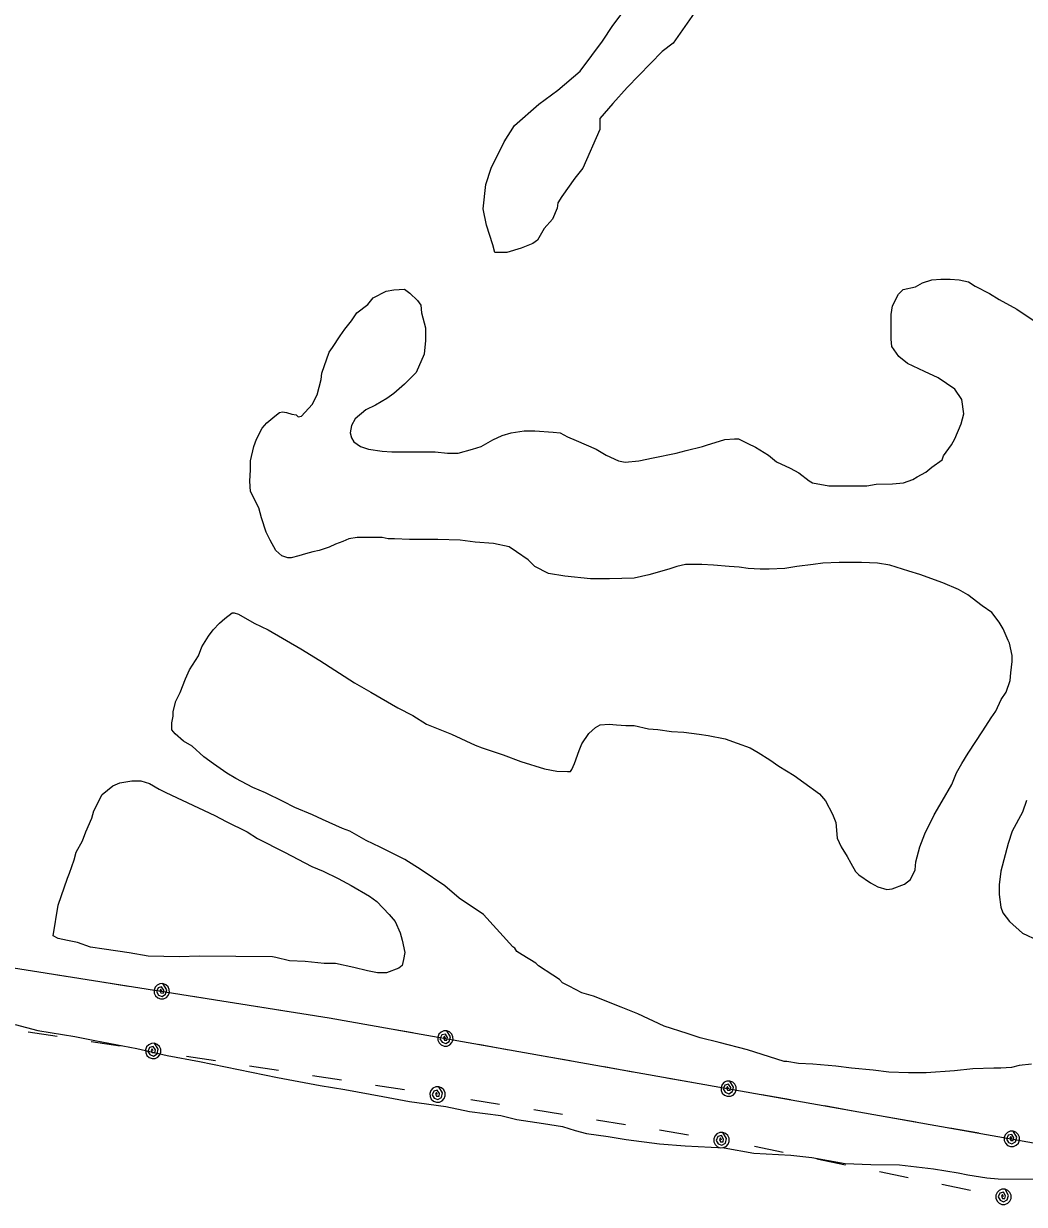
# Model space of a CAD drawing. Extents: x 3297735 to 3335592, y 670436 to 695807.
# Drawn here: x 3319167 to 3320330, y 679693 to 681064 of the extents above; entities that cross this region are included whole.
import ezdxf

# ---------------------------------------------------------------- set-up
doc = ezdxf.new("R2010")
doc.units = 0
doc.layers.add('V-SITE-VEGE', color=7, linetype='Continuous')
doc.layers.add('V-UTIL-LINE', color=7, linetype='Continuous')

msp = doc.modelspace()

# ---------------------------------------------------------------- linework, layer by layer
at = {"layer": 'V-SITE-VEGE'}
for p, q in [((3319157.6, 679902), (3319184.1, 679895.1)), ((3319184.1, 679895.1), (3319227.1, 679888.1)), ((3319227.1, 679888.1), (3319250.3, 679883.5)), ((3319250.3, 679883.5), (3319298.9, 679874.2)), ((3319298.9, 679874.2), (3319334.2, 679866.2)), ((3319334.2, 679866.2), (3319371.7, 679859.2)), ((3319371.7, 679859.2), (3319462.2, 679840.7)), ((3319462.2, 679840.7), (3319511.9, 679831.4)), ((3319511.9, 679831.4), (3319540.6, 679826.8)), ((3319540.6, 679826.8), (3319584.8, 679818.6)), ((3319584.8, 679818.6), (3319615.7, 679812.8)), ((3319615.7, 679812.8), (3319657.6, 679806.9)), ((3319657.6, 679806.9), (3319685.2, 679801.2)), ((3319685.2, 679801.2), (3319721.7, 679796.4)), ((3319721.7, 679796.4), (3319740.4, 679791.8)), ((3319740.4, 679791.8), (3319771.4, 679787.1)), ((3319771.4, 679787.1), (3319793.4, 679783.6)), ((3319793.4, 679783.6), (3319807.8, 679779.1)), ((3319807.8, 679779.1), (3319821, 679775.7)), ((3319821, 679775.7), (3319846.4, 679772.1)), ((3319846.4, 679772.1), (3319867.4, 679768.6)), ((3319867.4, 679768.6), (3319906, 679763.8)), ((3319906, 679763.8), (3319935.9, 679761.4)), ((3319935.9, 679761.4), (3319981.2, 679758.8)), ((3319981.2, 679758.8), (3320015.4, 679752.9)), ((3320015.4, 679752.9), (3320058.5, 679750.3)), ((3320058.5, 679750.3), (3320082.8, 679747.9)), ((3320082.8, 679747.9), (3320121.5, 679740.9)), ((3320121.5, 679740.9), (3320151.3, 679739.6)), ((3320151.3, 679739.6), (3320184.5, 679739.3)), ((3320184.5, 679739.3), (3320224.2, 679734.5)), ((3320224.2, 679734.5), (3320252.9, 679729.8)), ((3320252.9, 679729.8), (3320264, 679727.5)), ((3320264, 679727.5), (3320286.1, 679724)), ((3320286.1, 679724), (3320299.3, 679722.8)), ((3320299.3, 679722.8), (3320344.6, 679722.4))]:
    msp.add_line(p, q, dxfattribs=at)
for points in [[(3319946.2, 681076.3), (3319921.8, 681041.6), (3319909.2, 681032.1), (3319868.2, 680990.3), (3319851.7, 680971.4), (3319836.7, 680954.1), (3319836.7, 680941.4), (3319817, 680896.5), (3319807.6, 680884.7), (3319792.6, 680863.4), (3319787.9, 680856.3), (3319787.1, 680850), (3319781.6, 680837.4), (3319772.1, 680826.3), (3319764.3, 680812.9), (3319758.8, 680809), (3319745.4, 680803.5), (3319728.8, 680798.7), (3319714.6, 680798.7), (3319712.2, 680807.4), (3319705.1, 680830.2), (3319701.2, 680849.2), (3319704.3, 680877.5), (3319710.6, 680896.5), (3319725.6, 680927.2), (3319737.4, 680946.1), (3319765.8, 680970.6), (3319787.8, 680987.1), (3319813.8, 681009.2), (3319827.2, 681027.4), (3319839.8, 681043.9), (3319851.6, 681062.1), (3319870.6, 681087.3)], [(3320032.4, 680563.2), (3320041.8, 680555.3), (3320057.6, 680548.2), (3320067.9, 680542.7), (3320079.7, 680533.3), (3320083.6, 680530.9), (3320102.6, 680527.8), (3320146.7, 680527.8), (3320157.7, 680529.4), (3320176.6, 680530.1), (3320189.3, 680530.9), (3320200.3, 680534.9), (3320205, 680538), (3320215.3, 680543.6), (3320222.4, 680549.1), (3320234.2, 680557.8), (3320235.7, 680562.5), (3320245.2, 680575.1), (3320249.1, 680582.2), (3320256.2, 680599.6), (3320259.4, 680611.4), (3320257, 680627.9), (3320249.1, 680639.7), (3320229.4, 680653.1), (3320213.6, 680660.2), (3320193.9, 680669.7), (3320183.7, 680677.6), (3320175.8, 680689.4), (3320175, 680698), (3320175, 680726.4), (3320176.5, 680736.7), (3320183.6, 680750.1), (3320189.1, 680755.6), (3320203.3, 680758.8), (3320211.2, 680763.5), (3320222.3, 680766.6), (3320232.5, 680767.4), (3320243.5, 680767.4), (3320253.8, 680766.7), (3320264.8, 680764.3), (3320272.7, 680759.6), (3320289.3, 680750.9), (3320300.3, 680743.8), (3320320.8, 680732.8), (3320342.1, 680718.6)], [(3319583.9, 680467.6), (3319554.8, 680467.6), (3319545.3, 680466), (3319538.2, 680462.8), (3319529.5, 680459.7), (3319522.4, 680456.5), (3319510.6, 680452.6), (3319503.5, 680451), (3319494.9, 680448.6), (3319487, 680446.3), (3319478.3, 680443.9), (3319474.4, 680443.9), (3319467.3, 680446.3), (3319460.2, 680452.6), (3319453.9, 680464.4), (3319449.1, 680473.8), (3319443.6, 680490.4), (3319440.5, 680502.2), (3319431, 680521.1), (3319430.2, 680533), (3319431, 680546.3), (3319431, 680556.6), (3319434.9, 680573.2), (3319438, 680581.8), (3319444.3, 680594.4), (3319449.9, 680600.7), (3319459.3, 680608.6), (3319464.8, 680612.6), (3319468, 680613.4), (3319472.7, 680612.6), (3319479, 680611), (3319483.8, 680610.2), (3319486.1, 680607.9), (3319490.1, 680608.6), (3319502.7, 680622.1), (3319508.2, 680633.1), (3319512.9, 680651.2), (3319513.7, 680658.3), (3319522.3, 680682.8), (3319526.3, 680688.3), (3319534.9, 680701.7), (3319540.5, 680709.6), (3319548.3, 680719), (3319554.6, 680728.5), (3319567.2, 680738), (3319573.5, 680745.8), (3319588.5, 680753.7), (3319597.2, 680755.3), (3319609.8, 680756.1), (3319616.1, 680751.4), (3319624.8, 680742.7), (3319628.7, 680737.2), (3319629.5, 680728.5), (3319634.3, 680711.2), (3319634.3, 680696.2), (3319632.7, 680680.4), (3319623.2, 680659.2), (3319609.9, 680645.8), (3319597.2, 680634.7), (3319589.4, 680629.2), (3319576, 680621.3), (3319564.9, 680615.8), (3319552.3, 680605.5), (3319548.4, 680597.6), (3319546.8, 680589), (3319548.4, 680583.5), (3319550.8, 680578.7), (3319558.7, 680573.2), (3319568.1, 680570.1), (3319583.9, 680567.7), (3319594.9, 680566.9), (3319645.4, 680566.9), (3319659.6, 680565.4), (3319672.2, 680565.4), (3319688.7, 680570.1), (3319699, 680573.3), (3319712.4, 680581.2), (3319723.4, 680585.9), (3319733.6, 680589.1), (3319748.6, 680591.4), (3319761.2, 680591.4), (3319782.5, 680589.9), (3319790.4, 680589.1), (3319799.1, 680584.4), (3319809.3, 680580.4), (3319832.2, 680570.2), (3319844, 680563.1), (3319858.2, 680556.8), (3319866.1, 680555.2), (3319881.8, 680556.8), (3319898.4, 680560), (3319925.2, 680565.5), (3319937, 680568.7), (3319955.9, 680573.4), (3319960.6, 680575), (3319981.9, 680581.3), (3319993, 680582.1), (3319997.7, 680582.1), (3320008.7, 680576.6), (3320017.4, 680572.6), (3320032.4, 680563.2)], [(3319837.1, 680250.2), (3319847.3, 680251), (3319856, 680250.2), (3319867, 680249.4), (3319876.5, 680249.4), (3319893, 680245.5), (3319904.1, 680244.7), (3319919.8, 680242.3), (3319934, 680241.5), (3319952.1, 680239.2), (3319962.4, 680237.6), (3319982.1, 680233.7), (3319996.3, 680229), (3320011.3, 680223.4), (3320020.7, 680217.9), (3320034.1, 680209.3), (3320044.4, 680202.2), (3320062.5, 680191.2), (3320073.6, 680183.3), (3320091.7, 680169.9), (3320098.8, 680162), (3320106.7, 680146.2), (3320110.6, 680136.8), (3320112.2, 680118.7), (3320116.9, 680108.4), (3320124, 680097.4), (3320128, 680089.5), (3320133.5, 680080), (3320137.4, 680076.1), (3320150.9, 680066.7), (3320159.5, 680061.9), (3320169.8, 680058.8), (3320176.1, 680059.6), (3320190.3, 680065.1), (3320197.4, 680070.6), (3320202.9, 680081.7), (3320203.7, 680091.1), (3320208.4, 680108.5), (3320213.9, 680123.4), (3320224.9, 680145.5), (3320234.4, 680161.3), (3320245.4, 680181), (3320250.9, 680194.4), (3320257.2, 680205.4), (3320264.3, 680217.3), (3320281.6, 680243.3), (3320291.1, 680258.3), (3320296.6, 680266.1), (3320302.9, 680279.6), (3320308.4, 680288.2), (3320313.1, 680301.6), (3320313.9, 680310.3), (3320315.5, 680323.7), (3320315.5, 680330.8), (3320312.3, 680345), (3320310.7, 680348.1), (3320305.2, 680361.5), (3320300.5, 680369.4), (3320291.8, 680380.4), (3320280.8, 680388.3), (3320264.2, 680400.9), (3320253.2, 680407.2), (3320235, 680415.1), (3320208.2, 680424.5), (3320195.6, 680428.5), (3320173.5, 680435.6), (3320159.3, 680437.9), (3320140.4, 680438.7), (3320114.4, 680438.7), (3320095.5, 680437.9), (3320084.5, 680436.3), (3320065.5, 680433.9), (3320051.4, 680431.6), (3320033.2, 680430.8), (3320023, 680430.8), (3320008.8, 680431.5), (3319998.6, 680433.1), (3319986.7, 680433.9), (3319968.6, 680435.5), (3319955.2, 680436.2), (3319936.3, 680436.2), (3319926, 680433.9), (3319916.6, 680430.7), (3319893.7, 680424.4), (3319876.4, 680420.4), (3319848, 680419.6), (3319825.9, 680419.6), (3319796, 680422.8), (3319777.1, 680425.9), (3319761.3, 680433.8), (3319753.4, 680441.7), (3319740, 680451.1), (3319731.3, 680456.6), (3319713.2, 680460.6), (3319691.9, 680462.1), (3319674.6, 680464.5), (3319648.6, 680465.3), (3319615.5, 680465.2), (3319598.1, 680466), (3319591, 680466), (3319583.9, 680467.6)], [(3320337.8, 679856.3), (3320323.6, 679854.7), (3320314.9, 679852.3), (3320302.3, 679851.5), (3320294.4, 679851.5), (3320270, 679850.7), (3320248.7, 679848.4), (3320215.6, 679846), (3320195.1, 679846), (3320172.2, 679846.7), (3320154.1, 679849.1), (3320128.9, 679851.5), (3320110.8, 679853.8), (3320084, 679856.2), (3320067.4, 679856.9), (3320054, 679859.3), (3320050.8, 679859.3), (3320008.3, 679872.7), (3319975.2, 679881.3), (3319953.1, 679886.8), (3319938.1, 679891.6), (3319911.3, 679900.2), (3319880.6, 679914.4), (3319861.6, 679922.3), (3319829.3, 679934.9), (3319815.9, 679938.8), (3319800.9, 679946.7), (3319793.1, 679950.6), (3319789.9, 679954.6), (3319782, 679959.3), (3319765.5, 679970.3), (3319762.3, 679973.5), (3319746.5, 679982.9), (3319740.2, 679986.9), (3319737.9, 679990.8), (3319735.5, 679992.4), (3319701.6, 680029.9), (3319673.2, 680048.8), (3319656.6, 680063), (3319629, 680081.9), (3319610.1, 680093.7), (3319581.7, 680107.9), (3319565.2, 680115.7), (3319546.3, 680126.8), (3319537.6, 680129.9), (3319514.7, 680140.1), (3319502.9, 680145.6), (3319482.4, 680154.3), (3319469, 680161.1), (3319448.5, 680171.2), (3319433.5, 680177.5), (3319413.8, 680187.7), (3319403.5, 680194), (3319387.8, 680205), (3319376.7, 680212.9), (3319363.3, 680225.5), (3319353.1, 680231), (3319343.6, 680239.7), (3319339.7, 680244.4), (3319339.7, 680252.3), (3319341.2, 680260.2), (3319341.2, 680265.7), (3319344.4, 680277.5), (3319349.1, 680287.8), (3319355.4, 680303.5), (3319360.1, 680313.8), (3319370.4, 680330.3), (3319374.3, 680340.6), (3319382.2, 680353.2), (3319387.7, 680360.3), (3319394.8, 680368.2), (3319401.1, 680373.7), (3319409.8, 680380), (3319412.1, 680380), (3319416.9, 680378.5), (3319435, 680368.2), (3319451.6, 680360.3), (3319489.4, 680338.3), (3319511.5, 680324.9), (3319551.7, 680298.9), (3319570.6, 680287.9), (3319602.1, 680269.8), (3319619.5, 680261.1), (3319635.3, 680250.9), (3319664.4, 680239.1), (3319692, 680226.5), (3319699.9, 680223.3), (3319724.3, 680215.4), (3319744.8, 680207.6), (3319772.4, 680198.9), (3319786.6, 680196.5), (3319799.2, 680195.8), (3319802.4, 680195.8), (3319804, 680198.1), (3319807.1, 680205.2), (3319812.6, 680220.2), (3319815.8, 680228.1), (3319823.7, 680239.9), (3319831.5, 680247), (3319837.1, 680250.2)], [(3320332.1, 680162.1), (3320327.4, 680148.7), (3320315.6, 680126.6), (3320310.8, 680112.4), (3320302.2, 680080.1), (3320300.6, 680064.4), (3320300.6, 680053.3), (3320302.2, 680038.4), (3320304.6, 680032), (3320312.5, 680021.8), (3320327.4, 680008.4), (3320345.6, 679999.7)]]:
    msp.add_lwpolyline(points, dxfattribs=at)
msp.add_lwpolyline([(3319371.3, 679981.6), (3319348.5, 679980.8), (3319312.2, 679981.6), (3319290.1, 679985.5), (3319261, 679989.5), (3319245.2, 679991.8), (3319230.2, 679997.3), (3319218.4, 679999.7), (3319207.4, 680002), (3319201.9, 680005.2), (3319207.4, 680040.7), (3319218.4, 680072.2), (3319220.7, 680077.7), (3319226.2, 680093.5), (3319228.6, 680102.2), (3319235.7, 680115.6), (3319239.6, 680125.8), (3319246.7, 680141.6), (3319249.1, 680150.3), (3319258.5, 680169.2), (3319271.1, 680179.4), (3319279, 680182.6), (3319293.2, 680185), (3319303.4, 680185), (3319313.7, 680181.8), (3319324.7, 680175.5), (3319332.6, 680171.6), (3319389.4, 680144.8), (3319402.8, 680137.7), (3319427.2, 680125.9), (3319439.1, 680118), (3319470.6, 680102.3), (3319502.1, 680085.7), (3319515.5, 680080.2), (3319532.9, 680071.6), (3319547.9, 680063.7), (3319569.1, 680051.1), (3319577.8, 680044.8), (3319592, 680029.8), (3319599.1, 680021.9), (3319604.6, 680008.5), (3319607, 679999.9), (3319610.2, 679985.7), (3319608.6, 679977.8), (3319607, 679970.7), (3319603.1, 679967.6), (3319588.9, 679962), (3319578.6, 679962), (3319566.8, 679964.4), (3319551.1, 679968.3), (3319529.8, 679973), (3319516.4, 679973), (3319494.3, 679975.4), (3319476.2, 679976.2), (3319460.4, 679980.1), (3319456.5, 679980.9)], close=True, dxfattribs=at)
at = {"layer": 'V-UTIL-LINE'}
for points in [[(3313997.6, 681070.2), (3313985.8, 681066.7), (3315424.6, 680554.2), (3316249.4, 680430.9), (3316961.6, 680308.7), (3317894.4, 680167.7), (3319522.4, 679909.9), (3320340.1, 679764.9), (3321095.2, 679972.8), (3321849.5, 680186.2), (3322615.4, 680398.7), (3323844.7, 680736.6), (3324884.4, 681043.7), (3324983.1, 681823.6), (3325323.5, 683934), (3325477.1, 685095.5)], [(3319182.7, 679963.7), (3319216.3, 679958.4)], [(3319255.8, 679952.1), (3319289.3, 679946.8)], [(3319327.9, 679940.7), (3319326.6, 679943.3), (3319325.5, 679941.2), (3319326.7, 679938.8), (3319329.7, 679938.7), (3319330.4, 679942), (3319327.7, 679945.9), (3319323.6, 679944.7), (3319321.6, 679940.3), (3319324.1, 679936.4), (3319328.2, 679934.8), (3319332.4, 679937.3), (3319333.6, 679942.6), (3319329.3, 679949.6), (3319325.8, 679949.4), (3319322.6, 679948), (3319320.2, 679945.4), (3319319, 679942.1), (3319319.1, 679938.6), (3319320.6, 679935.4), (3319323.2, 679933), (3319326.5, 679931.8), (3319330, 679931.9), (3319333.2, 679933.4), (3319335.5, 679936), (3319336.8, 679939.3), (3319336.6, 679942.8), (3319335.2, 679946), (3319332.6, 679948.4), (3319329.3, 679949.6)], [(3319366.4, 679934.6), (3319400, 679929.3)], [(3319439.5, 679923), (3319473.1, 679917.7)], [(3319512.6, 679911.4), (3319522.4, 679909.9), (3319546.1, 679905.7)], [(3319585.5, 679898.7), (3319618.9, 679892.8)], [(3319172.7, 679893.7), (3319206.3, 679888.5)], [(3319657.3, 679886), (3319656.1, 679888.6), (3319655, 679886.6), (3319656.2, 679884.1), (3319659.1, 679883.9), (3319659.8, 679887.2), (3319657.3, 679891.1), (3319653.1, 679890.1), (3319651, 679885.7), (3319653.5, 679881.8), (3319657.6, 679880.1), (3319661.8, 679882.5), (3319663.1, 679887.8), (3319658.9, 679894.8), (3319655.4, 679894.8), (3319652.2, 679893.3), (3319649.8, 679890.8), (3319648.5, 679887.5), (3319648.6, 679884), (3319650, 679880.8), (3319652.5, 679878.4), (3319655.8, 679877.1), (3319659.3, 679877.2), (3319662.5, 679878.6), (3319664.9, 679881.1), (3319666.2, 679884.4), (3319666.1, 679887.9), (3319664.7, 679891.1), (3319662.2, 679893.6), (3319658.9, 679894.8)], [(3319245.9, 679882.5), (3319279.5, 679877.3)], [(3319318, 679871.4), (3319316.7, 679874), (3319315.6, 679872), (3319316.9, 679869.5), (3319319.8, 679869.4), (3319320.5, 679872.7), (3319317.8, 679876.6), (3319313.7, 679875.4), (3319311.7, 679871), (3319314.2, 679867.2), (3319318.4, 679865.5), (3319322.5, 679868), (3319323.7, 679873.4), (3319319.4, 679880.3), (3319315.9, 679880.2), (3319312.7, 679878.7), (3319310.3, 679876.1), (3319309.1, 679872.8), (3319309.3, 679869.3), (3319310.7, 679866.1), (3319313.3, 679863.7), (3319316.6, 679862.5), (3319320.1, 679862.7), (3319323.3, 679864.2), (3319325.7, 679866.8), (3319326.9, 679870.1), (3319326.7, 679873.6), (3319325.2, 679876.7), (3319322.7, 679879.1), (3319319.4, 679880.3)], [(3319695.7, 679879.2), (3319729.2, 679873.2)], [(3319356.6, 679865.5), (3319390.2, 679860.4)], [(3319768.6, 679866.2), (3319802.1, 679860.3)], [(3319429.7, 679854.3), (3319463.3, 679849.2)], [(3319841.5, 679853.3), (3319874.9, 679847.4)], [(3319502.9, 679843.1), (3319536.5, 679837.9)], [(3319576, 679831.9), (3319609.6, 679826.7)], [(3319914.3, 679840.4), (3319947.8, 679834.5)], [(3319986.2, 679827.7), (3319985, 679830.3), (3319983.8, 679828.3), (3319985, 679825.8), (3319988, 679825.6), (3319988.7, 679828.9), (3319986.1, 679832.8), (3319982, 679831.8), (3319979.9, 679827.4), (3319982.3, 679823.5), (3319986.5, 679821.8), (3319990.7, 679824.2), (3319991.9, 679829.5), (3319987.8, 679836.5), (3319984.3, 679836.5), (3319981.1, 679835.1), (3319978.6, 679832.5), (3319977.4, 679829.2), (3319977.4, 679825.7), (3319978.8, 679822.5), (3319981.4, 679820.1), (3319984.6, 679818.8), (3319988.2, 679818.9), (3319991.4, 679820.3), (3319993.8, 679822.8), (3319995.1, 679826.1), (3319995, 679829.6), (3319993.6, 679832.8), (3319991.1, 679835.3), (3319987.8, 679836.5)], [(3319648.1, 679820.8), (3319646.9, 679823.4), (3319645.8, 679821.4), (3319647, 679819), (3319649.9, 679818.8), (3319650.6, 679822.2), (3319647.9, 679826), (3319643.8, 679824.8), (3319641.8, 679820.4), (3319644.4, 679816.6), (3319648.5, 679815), (3319652.7, 679817.4), (3319653.8, 679822.8), (3319649.5, 679829.7), (3319646, 679829.6), (3319642.8, 679828.1), (3319640.4, 679825.5), (3319639.2, 679822.2), (3319639.4, 679818.7), (3319640.9, 679815.5), (3319643.5, 679813.1), (3319646.8, 679811.9), (3319650.3, 679812.1), (3319653.5, 679813.6), (3319655.8, 679816.2), (3319657, 679819.5), (3319656.9, 679823), (3319655.4, 679826.2), (3319652.8, 679828.5), (3319649.5, 679829.7)], [(3320024.6, 679820.9), (3320058.1, 679814.9)], [(3319686.7, 679814.9), (3319720.3, 679809.8)], [(3319759.8, 679803.5), (3319793.4, 679798)], [(3320097.5, 679808), (3320131, 679802)], [(3319832.9, 679791.6), (3319866.4, 679786.1)], [(3320170.3, 679795), (3320203.8, 679789.1)], [(3319905.9, 679779.7), (3319939.5, 679774.2)], [(3319977.9, 679767.9), (3319976.7, 679770.5), (3319975.5, 679768.5), (3319976.8, 679766.1), (3319979.7, 679765.9), (3319980.4, 679769.2), (3319977.8, 679773.1), (3319973.7, 679772), (3319971.6, 679767.6), (3319974.1, 679763.7), (3319978.3, 679762.1), (3319982.4, 679764.5), (3319983.6, 679769.9), (3319979.4, 679776.8), (3319975.9, 679776.7), (3319972.7, 679775.2), (3319970.3, 679772.7), (3319969, 679769.4), (3319969.2, 679765.9), (3319970.6, 679762.7), (3319973.2, 679760.3), (3319976.5, 679759.1), (3319980, 679759.2), (3319983.2, 679760.6), (3319985.6, 679763.2), (3319986.8, 679766.5), (3319986.7, 679770), (3319985.2, 679773.2), (3319982.7, 679775.6), (3319979.4, 679776.8)], [(3320243.2, 679782.1), (3320276.7, 679776.2)], [(3320315.1, 679769.4), (3320313.9, 679772), (3320312.7, 679770), (3320313.9, 679767.5), (3320316.8, 679767.3), (3320317.6, 679770.7), (3320315, 679774.6), (3320310.9, 679773.5), (3320308.8, 679769.1), (3320311.2, 679765.2), (3320315.3, 679763.5), (3320319.5, 679765.9), (3320320.8, 679771.2), (3320316.7, 679778.2), (3320313.2, 679778.2), (3320309.9, 679776.8), (3320307.5, 679774.2), (3320306.2, 679771), (3320306.3, 679767.4), (3320307.7, 679764.2), (3320310.2, 679761.8), (3320313.5, 679760.5), (3320317, 679760.6), (3320320.2, 679762), (3320322.7, 679764.5), (3320324, 679767.8), (3320323.9, 679771.3), (3320322.5, 679774.5), (3320319.9, 679777), (3320316.7, 679778.2)], [(3320016.3, 679760.8), (3320049.6, 679754)], [(3320088.8, 679746.1), (3320122.1, 679739.3)], [(3320161.3, 679731.4), (3320194.6, 679724.6)], [(3320233.8, 679716.6), (3320267.2, 679709.9)], [(3320305.4, 679702.1), (3320304.2, 679704.8), (3320303, 679702.8), (3320304.2, 679700.3), (3320307.1, 679700), (3320307.9, 679703.3), (3320305.4, 679707.3), (3320301.3, 679706.3), (3320299.1, 679702), (3320301.4, 679698.1), (3320305.5, 679696.2), (3320309.7, 679698.5), (3320311.1, 679703.8), (3320307.2, 679711), (3320303.6, 679711), (3320300.4, 679709.6), (3320297.9, 679707.2), (3320296.5, 679703.9), (3320296.5, 679700.4), (3320297.9, 679697.2), (3320300.3, 679694.7), (3320303.6, 679693.3), (3320307.1, 679693.3), (3320310.3, 679694.6), (3320312.8, 679697.1), (3320314.2, 679700.3), (3320314.2, 679703.9), (3320312.9, 679707.1), (3320310.4, 679709.6), (3320307.2, 679711)]]:
    msp.add_lwpolyline(points, dxfattribs=at)

doc.saveas('drawing.dxf')
